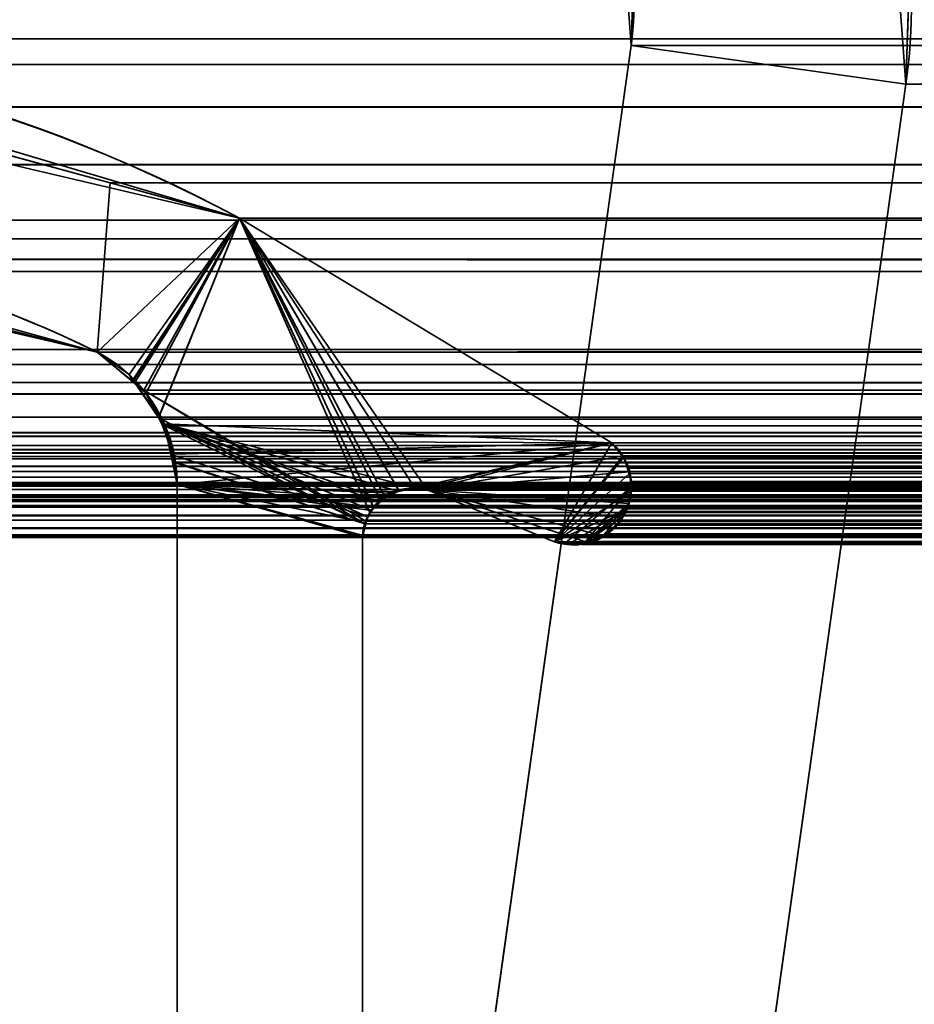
# Model space of a CAD drawing. Header units: millimetres. Extents: x -603 to 3703, y -121 to 193.
# Tile 368 of 656: x 1033.15 to 1037.99, y 9.02 to 14.34. Entities that reach past the tile are written whole.
import ezdxf

# ---------------------------------------------------------------- set-up
doc = ezdxf.new("R2010")
doc.units = ezdxf.units.MM
doc.layers.add('152', color=7, linetype='Continuous', true_color=0xffffff)

# ---------------------------------------------------------------- blocks, each defined once
blk = doc.blocks.new('UG_SURFACE_068')
at = {"layer": '152', "color": 7, "linetype": 'Continuous', "lineweight": 35}
for points in [[(1031.6603, 14.0597, -8.75), (1031.657, 13.8955, 2015.5931), (1034.337, 13.2666, 2012.913)], [(1034.337, 13.2666, 2012.913), (1034.337, 13.2666, -8.75), (1031.6603, 14.0597, -8.75)], [(1031.6603, 14.0597, -8.75), (1034.337, 13.2666, -8.75), (1033.5678, 12.5427, -8.75), (1032.0545, 12.9202, -8.75)], [(1032.0758, 12.9535, 2015.1744), (1033.5678, 12.5427, 2013.6821), (1034.337, 13.2666, 2012.913), (1031.657, 13.8955, 2015.5931)], [(1033.7393, 12.4215, -8.75), (1033.5678, 12.5427, -8.75), (1034.337, 13.2666, -8.75)], [(1034.337, 13.2666, 2012.913), (1033.5678, 12.5427, 2013.6821), (1033.7597, 12.3814, 2013.4904)], [(1033.7604, 12.3921, -8.75), (1033.7393, 12.4215, -8.75), (1034.337, 13.2666, -8.75)], [(1033.7597, 12.3814, 2013.4904), (1033.8309, 12.3216, 2013.4192), (1034.337, 13.2666, 2012.913)], [(1033.9023, 12.1942, -8.75), (1033.7604, 12.3921, -8.75), (1034.337, 13.2666, -8.75)], [(1034.337, 13.2666, 2012.913), (1033.8309, 12.3216, 2013.4192), (1033.8992, 12.1889, 2013.3507)], [(1033.8992, 12.1889, 2013.3507), (1033.9653, 12.0607, 2013.2847), (1036.35, 12.0514, 2010.9), (1034.337, 13.2666, 2012.913)], [(1034.337, 13.2666, -8.75), (1036.35, 12.0514, -8.75), (1033.9299, 12.1557, -8.75), (1033.9023, 12.1942, -8.75)], [(1034.337, 13.2666, 2012.913), (1036.35, 12.0514, 2010.9), (1036.35, 12.0514, -8.75), (1034.337, 13.2666, -8.75)], [(1033.5678, 12.5427, 2013.6821), (1032.0758, 12.9535, 2015.1744), (1032.0545, 12.9202, -8.75)], [(1032.0545, 12.9202, -8.75), (1033.5678, 12.5427, -8.75), (1033.5678, 12.5427, 2013.6821)], [(1033.5678, 12.5427, -8.75), (1033.7393, 12.4215, -8.75), (1033.7597, 12.3814, 2013.4904)], [(1033.7597, 12.3814, 2013.4904), (1033.5678, 12.5427, 2013.6821), (1033.5678, 12.5427, -8.75)], [(1033.7393, 12.4215, -8.75), (1033.7604, 12.3921, -8.75), (1033.7597, 12.3814, 2013.4904)], [(1033.8309, 12.3216, 2013.4192), (1033.7597, 12.3814, 2013.4904), (1033.7604, 12.3921, -8.75)], [(1033.7604, 12.3921, -8.75), (1033.9023, 12.1942, -8.75), (1033.8992, 12.1889, 2013.3507)], [(1033.8992, 12.1889, 2013.3507), (1033.8309, 12.3216, 2013.4192), (1033.7604, 12.3921, -8.75)], [(1033.9653, 12.0607, 2013.2847), (1033.8992, 12.1889, 2013.3507), (1033.9023, 12.1942, -8.75)], [(1033.9023, 12.1942, -8.75), (1033.9299, 12.1557, -8.75), (1033.9756, 11.9915, 2013.2744)], [(1033.9756, 11.9915, 2013.2744), (1033.9653, 12.0607, 2013.2847), (1033.9023, 12.1942, -8.75)], [(1033.9653, 11.9898, -8.75), (1033.9299, 12.1557, -8.75), (1035.0285, 11.6524, -8.75)], [(1033.9299, 12.1557, -8.75), (1035.0879, 11.7338, -8.75), (1035.0528, 11.6857, -8.75)], [(1033.9299, 12.1557, -8.75), (1035.1832, 11.7922, -8.75), (1035.1096, 11.7471, -8.75)], [(1033.9299, 12.1557, -8.75), (1035.2839, 11.8082, -8.75), (1035.1878, 11.793, -8.75)], [(1035.1096, 11.7471, -8.75), (1035.0879, 11.7338, -8.75), (1033.9299, 12.1557, -8.75)], [(1035.3179, 11.8051, -8.75), (1035.2839, 11.8082, -8.75), (1033.9299, 12.1557, -8.75), (1036.35, 12.0514, -8.75)], [(1035.1878, 11.793, -8.75), (1035.1832, 11.7922, -8.75), (1033.9299, 12.1557, -8.75)], [(1035.0528, 11.6857, -8.75), (1035.0285, 11.6524, -8.75), (1033.9299, 12.1557, -8.75)], [(1033.9299, 12.1557, -8.75), (1033.9653, 11.9898, -8.75), (1033.9756, 11.9915, 2013.2744)], [(1036.35, 12.0514, 2010.9), (1033.9653, 12.0607, 2013.2847), (1033.9756, 11.9915, 2013.2744)], [(1033.9756, 11.9915, 2013.2744), (1034, 11.8277, 2013.2501), (1036.35, 12.0514, 2010.9)], [(1035.1884, 11.7875, 2012.0616), (1035.2839, 11.8082, 2011.9662), (1036.35, 12.0514, 2010.9), (1034, 11.8277, 2013.2501)], [(1036.35, 12.0514, 2010.9), (1035.2839, 11.8082, 2011.9662), (1035.3179, 11.8051, 2011.9321)], [(1036.35, 12.0514, -8.75), (1035.3515, 11.798, -8.75), (1035.3179, 11.8051, -8.75)], [(1035.3179, 11.8051, 2011.9321), (1035.3515, 11.798, 2011.8985), (1036.35, 12.0514, 2010.9)], [(1035.3515, 11.798, -8.75), (1036.35, 12.0514, -8.75), (1036.4059, 11.9797, -8.75)], [(1036.4075, 11.9798, 2010.8426), (1036.35, 12.0514, 2010.9), (1035.3515, 11.798, 2011.8985)], [(1036.35, 12.0514, -8.75), (1036.35, 12.0514, 2010.9), (1036.4075, 11.9798, 2010.8426)], [(1036.4075, 11.9798, 2010.8426), (1036.4059, 11.9797, -8.75), (1036.35, 12.0514, -8.75)], [(1034, 11.8277, 2013.2501), (1033.9756, 11.9915, 2013.2744), (1033.9653, 11.9898, -8.75)], [(1035.0285, 11.6524, -8.75), (1035.0208, 11.6205, -8.75), (1034, 11.8277, -8.75), (1033.9653, 11.9898, -8.75)], [(1033.9653, 11.9898, -8.75), (1034, 11.8277, -8.75), (1034, 11.8277, 2013.2501)], [(1036.4438, 11.8957, 2010.8061), (1036.4174, 11.9675, 2010.8325), (1036.4075, 11.9798, 2010.8426), (1035.3515, 11.798, 2011.8985)], [(1036.4059, 11.9797, -8.75), (1036.4217, 11.9593, -8.75), (1036.4392, 11.8953, -8.75), (1035.3515, 11.798, -8.75)], [(1036.4059, 11.9797, -8.75), (1036.4075, 11.9798, 2010.8426), (1036.4174, 11.9675, 2010.8325)], [(1036.4174, 11.9675, 2010.8325), (1036.4217, 11.9593, -8.75), (1036.4059, 11.9797, -8.75)], [(1036.4174, 11.9675, 2010.8325), (1036.4392, 11.8953, -8.75), (1036.4217, 11.9593, -8.75)], [(1036.4174, 11.9675, 2010.8325), (1036.4438, 11.8957, 2010.8061), (1036.4392, 11.8953, -8.75)], [(1035.3515, 11.798, 2011.8985), (1036.454, 11.81, 2010.7961), (1036.4498, 11.8796, 2010.8001), (1036.4438, 11.8957, 2010.8061)], [(1035.3515, 11.798, -8.75), (1036.4392, 11.8953, -8.75), (1036.4556, 11.835, -8.75), (1036.4528, 11.8107, -8.75)], [(1036.4556, 11.835, -8.75), (1036.4392, 11.8953, -8.75), (1036.4438, 11.8957, 2010.8061)], [(1036.4556, 11.835, -8.75), (1036.4438, 11.8957, 2010.8061), (1036.4498, 11.8796, 2010.8001)], [(1036.4498, 11.8796, 2010.8001), (1036.4528, 11.8107, -8.75), (1036.4556, 11.835, -8.75)], [(1036.4498, 11.8796, 2010.8001), (1036.454, 11.81, 2010.7961), (1036.4528, 11.8107, -8.75)], [(1034, 5.7035, -8.75), (1034, 11.8277, -8.75), (1035.0021, 11.5427, -8.75), (1035.0021, 7.7467, -8.75)], [(1035.0208, 11.6205, -8.75), (1035.0021, 11.5427, -8.75), (1034, 11.8277, -8.75)], [(1034, 11.8277, 2013.2501), (1035.0021, 11.5427, 2012.2478), (1035.0161, 11.6216, 2012.234)], [(1035.0021, 7.7467, 2012.2478), (1035.0021, 11.5427, 2012.2478), (1034, 11.8277, 2013.2501), (1034, 5.7035, 2013.2501)], [(1035.0161, 11.6216, 2012.234), (1035.0162, 11.6222, 2012.2337), (1034, 11.8277, 2013.2501)], [(1034, 11.8277, 2013.2501), (1035.1547, 11.7801, 2012.0952), (1035.1884, 11.7875, 2012.0616)], [(1034, 11.8277, 2013.2501), (1035.0614, 11.705, 2012.1887), (1035.1101, 11.7442, 2012.1398)], [(1035.1101, 11.7442, 2012.1398), (1035.1547, 11.7801, 2012.0952), (1034, 11.8277, 2013.2501)], [(1034, 11.8277, 2013.2501), (1035.0162, 11.6222, 2012.2337), (1035.0511, 11.6862, 2012.1989)], [(1035.0511, 11.6862, 2012.1989), (1035.0614, 11.705, 2012.1887), (1034, 11.8277, 2013.2501)], [(1034, 11.8277, -8.75), (1034, 5.7035, -8.75), (1034, 5.7035, 2013.2501), (1034, 11.8277, 2013.2501)], [(1035.1096, 11.7471, -8.75), (1035.1832, 11.7922, -8.75), (1035.1884, 11.7875, 2012.0616)], [(1035.1884, 11.7875, 2012.0616), (1035.1547, 11.7801, 2012.0952), (1035.1096, 11.7471, -8.75)], [(1035.1547, 11.7801, 2012.0952), (1035.1101, 11.7442, 2012.1398), (1035.1096, 11.7471, -8.75)], [(1035.1832, 11.7922, -8.75), (1035.1878, 11.793, -8.75), (1035.1884, 11.7875, 2012.0616)], [(1035.1878, 11.793, -8.75), (1035.2839, 11.8082, -8.75), (1035.2839, 11.8082, 2011.9662)], [(1035.2839, 11.8082, 2011.9662), (1035.1884, 11.7875, 2012.0616), (1035.1878, 11.793, -8.75)], [(1035.2839, 11.8082, -8.75), (1035.3179, 11.8051, -8.75), (1035.3515, 11.798, 2011.8985)], [(1035.3515, 11.798, 2011.8985), (1035.3179, 11.8051, 2011.9321), (1035.2839, 11.8082, -8.75)], [(1035.3179, 11.8051, 2011.9321), (1035.2839, 11.8082, 2011.9662), (1035.2839, 11.8082, -8.75)], [(1035.3179, 11.8051, -8.75), (1035.3515, 11.798, -8.75), (1035.3515, 11.798, 2011.8985)], [(1036.0974, 11.5103, -8.75), (1036.0399, 11.5173, -8.75), (1035.3515, 11.798, -8.75), (1036.4528, 11.8107, -8.75)], [(1035.3515, 11.798, 2011.8985), (1036.44, 11.724, 2010.8101), (1036.4553, 11.7899, 2010.7949), (1036.454, 11.81, 2010.7961)], [(1036.0399, 11.5173, 2011.21), (1035.3515, 11.798, 2011.8985), (1035.3515, 11.798, -8.75), (1036.0399, 11.5173, -8.75)], [(1036.202, 11.5184, 2011.0481), (1035.3515, 11.798, 2011.8985), (1036.0399, 11.5173, 2011.21), (1036.0966, 11.5037, 2011.1535)], [(1036.202, 11.5184, 2011.0481), (1036.2704, 11.528, 2010.9797), (1036.2986, 11.5489, 2010.9513), (1035.3515, 11.798, 2011.8985)], [(1036.2986, 11.5489, 2010.9513), (1036.3773, 11.6068, 2010.8726), (1036.4008, 11.6452, 2010.8492), (1035.3515, 11.798, 2011.8985)], [(1036.4008, 11.6452, 2010.8492), (1036.4344, 11.7002, 2010.8156), (1036.44, 11.724, 2010.8101), (1035.3515, 11.798, 2011.8985)], [(1036.2012, 11.5113, -8.75), (1036.1689, 11.5016, -8.75), (1036.0974, 11.5103, -8.75), (1036.4528, 11.8107, -8.75)], [(1036.2012, 11.5113, -8.75), (1036.4528, 11.8107, -8.75), (1036.4419, 11.723, -8.75)], [(1036.4553, 11.7899, 2010.7949), (1036.44, 11.724, 2010.8101), (1036.4419, 11.723, -8.75)], [(1036.4553, 11.7899, 2010.7949), (1036.4419, 11.723, -8.75), (1036.4528, 11.8107, -8.75)], [(1036.4528, 11.8107, -8.75), (1036.454, 11.81, 2010.7961), (1036.4553, 11.7899, 2010.7949)], [(1035.0528, 11.6857, -8.75), (1035.0879, 11.7338, -8.75), (1035.1101, 11.7442, 2012.1398)], [(1035.1101, 11.7442, 2012.1398), (1035.0614, 11.705, 2012.1887), (1035.0528, 11.6857, -8.75)], [(1035.0879, 11.7338, -8.75), (1035.1096, 11.7471, -8.75), (1035.1101, 11.7442, 2012.1398)], [(1036.4419, 11.723, -8.75), (1036.4417, 11.7207, -8.75), (1036.3985, 11.6444, -8.75), (1036.2012, 11.5113, -8.75)], [(1036.3985, 11.6444, -8.75), (1036.4417, 11.7207, -8.75), (1036.44, 11.724, 2010.8101)], [(1036.44, 11.724, 2010.8101), (1036.4344, 11.7002, 2010.8156), (1036.3985, 11.6444, -8.75)], [(1036.4417, 11.7207, -8.75), (1036.4419, 11.723, -8.75), (1036.44, 11.724, 2010.8101)], [(1035.0511, 11.6862, 2012.1989), (1035.0162, 11.6222, 2012.2337), (1035.0285, 11.6524, -8.75)], [(1035.0285, 11.6524, -8.75), (1035.0528, 11.6857, -8.75), (1035.0511, 11.6862, 2012.1989)], [(1035.0614, 11.705, 2012.1887), (1035.0511, 11.6862, 2012.1989), (1035.0528, 11.6857, -8.75)], [(1036.4344, 11.7002, 2010.8156), (1036.4008, 11.6452, 2010.8492), (1036.3985, 11.6444, -8.75)], [(1035.0021, 11.5427, -8.75), (1035.0208, 11.6205, -8.75), (1035.0161, 11.6216, 2012.234)], [(1035.0161, 11.6216, 2012.234), (1035.0021, 11.5427, 2012.2478), (1035.0021, 11.5427, -8.75)], [(1035.0162, 11.6222, 2012.2337), (1035.0161, 11.6216, 2012.234), (1035.0208, 11.6205, -8.75)], [(1035.0208, 11.6205, -8.75), (1035.0285, 11.6524, -8.75), (1035.0162, 11.6222, 2012.2337)], [(1036.2012, 11.5113, -8.75), (1036.3985, 11.6444, -8.75), (1036.3773, 11.6068, -8.75), (1036.2996, 11.5449, -8.75)], [(1036.3773, 11.6068, 2010.8726), (1036.2986, 11.5489, 2010.9513), (1036.2996, 11.5449, -8.75)], [(1036.2996, 11.5449, -8.75), (1036.3773, 11.6068, -8.75), (1036.3773, 11.6068, 2010.8726)], [(1036.3773, 11.6068, -8.75), (1036.3985, 11.6444, -8.75), (1036.4008, 11.6452, 2010.8492)], [(1036.4008, 11.6452, 2010.8492), (1036.3773, 11.6068, 2010.8726), (1036.3773, 11.6068, -8.75)], [(1035.0021, 11.5427, 2012.2478), (1035.0021, 7.7467, 2012.2478), (1035.0021, 7.7467, -8.75), (1035.0021, 11.5427, -8.75)], [(1036.0399, 11.5173, -8.75), (1036.0974, 11.5103, -8.75), (1036.0966, 11.5037, 2011.1535)], [(1036.0966, 11.5037, 2011.1535), (1036.0399, 11.5173, 2011.21), (1036.0399, 11.5173, -8.75)], [(1036.0966, 11.5037, 2011.1535), (1036.0969, 11.5036, 2011.153), (1036.202, 11.5184, 2011.0481)], [(1036.0969, 11.5036, 2011.153), (1036.0966, 11.5037, 2011.1535), (1036.0974, 11.5103, -8.75)], [(1036.202, 11.5184, 2011.0481), (1036.0969, 11.5036, 2011.153), (1036.0974, 11.5103, -8.75)], [(1036.0974, 11.5103, -8.75), (1036.1689, 11.5016, -8.75), (1036.202, 11.5184, 2011.0481)], [(1036.1689, 11.5016, -8.75), (1036.2012, 11.5113, -8.75), (1036.202, 11.5184, 2011.0481)], [(1036.2012, 11.5113, -8.75), (1036.2915, 11.5385, -8.75), (1036.2986, 11.5489, 2010.9513)], [(1036.2986, 11.5489, 2010.9513), (1036.2704, 11.528, 2010.9797), (1036.2012, 11.5113, -8.75)], [(1036.2996, 11.5449, -8.75), (1036.2915, 11.5385, -8.75), (1036.2012, 11.5113, -8.75)], [(1036.2704, 11.528, 2010.9797), (1036.202, 11.5184, 2011.0481), (1036.2012, 11.5113, -8.75)], [(1036.2915, 11.5385, -8.75), (1036.2996, 11.5449, -8.75), (1036.2986, 11.5489, 2010.9513)]]:
    blk.add_3dface(points, dxfattribs=at)
blk = doc.blocks.new('UG_SURFACE_069')
at = {"layer": '152', "color": 7, "linetype": 'Continuous', "lineweight": 35}
for points in [[(1028.805, 13.867, 2018.445), (1971.195, 13.867, 2018.445), (1969.2187, 14.2362, 2016.4688)], [(1030.7813, 14.2362, 2016.4688), (1028.805, 13.867, 2018.445), (1969.2187, 14.2362, 2016.4688)], [(1969.2187, 14.2362, 2016.4688), (1968.7123, 14.0981, 2015.9624), (1031.2877, 14.0981, 2015.9624), (1030.7813, 14.2362, 2016.4688)], [(1031.2877, 14.0981, 2015.9624), (1033.6369, 13.4575, 2013.613), (1033.5678, 12.5427, 2013.6821), (1031.6956, 12.978, 2015.5544)], [(1031.2877, 14.0981, 2015.9624), (1968.7123, 14.0981, 2015.9624), (1966.3631, 13.4575, 2013.613), (1033.6369, 13.4575, 2013.613)], [(1972.85, 13.5578, 2020.1001), (1971.195, 13.867, 2018.445), (1028.805, 13.867, 2018.445), (1027.15, 13.5578, 2020.1001)], [(1027.15, 13.5578, 2020.1001), (1026.348, 13.1555, 2020.9019), (1973.652, 13.1555, 2020.9019)], [(1027.15, 13.5578, 2020.1001), (1973.652, 13.1555, 2020.9019), (1972.85, 13.5578, 2020.1001)], [(1033.7692, 12.3774, 2013.4807), (1033.5678, 12.5427, 2013.6821), (1033.6369, 13.4575, 2013.613), (1034.337, 13.2666, 2012.913)], [(1033.6369, 13.4575, 2013.613), (1966.3631, 13.4575, 2013.613), (1965.663, 13.2666, 2012.913), (1034.337, 13.2666, 2012.913)], [(1970.4359, 13.048, 2017.6859), (1029.5644, 13.0447, 2017.6857), (1030.4995, 13.2561, 2016.7506)], [(1030.4995, 13.2561, 2016.7506), (1031.6956, 12.978, 2015.5544), (1968.2879, 13.1186, 2015.538)], [(1968.2879, 13.1186, 2015.538), (1969.5216, 13.2561, 2016.7716), (1030.4995, 13.2561, 2016.7506)], [(1969.5216, 13.2561, 2016.7716), (1970.4359, 13.048, 2017.6859), (1030.4995, 13.2561, 2016.7506)], [(1034.337, 13.2666, 2012.913), (1033.8188, 12.3367, 2013.4311), (1033.7692, 12.3774, 2013.4807)], [(1033.8188, 12.3367, 2013.4311), (1034.337, 13.2666, 2012.913), (1035.0415, 11.6764, 2012.2087), (1035.0202, 11.6289, 2012.2297)], [(1036.0399, 11.5173, 2011.21), (1035.3515, 11.798, 2011.8985), (1034.337, 13.2666, 2012.913), (1036.35, 12.0514, 2010.9)], [(1034.337, 13.2666, 2012.913), (1035.2839, 11.8082, 2011.9662), (1035.1974, 11.7967, 2012.0528)], [(1034.337, 13.2666, 2012.913), (1035.0993, 11.7439, 2012.1508), (1035.0629, 11.7014, 2012.187)], [(1034.337, 13.2666, 2012.913), (1035.1965, 11.7966, 2012.0535), (1035.1241, 11.7573, 2012.126)], [(1035.3515, 11.798, 2011.8985), (1035.2839, 11.8082, 2011.9662), (1034.337, 13.2666, 2012.913)], [(1035.0629, 11.7014, 2012.187), (1035.0415, 11.6764, 2012.2087), (1034.337, 13.2666, 2012.913)], [(1035.1974, 11.7967, 2012.0528), (1035.1965, 11.7966, 2012.0535), (1034.337, 13.2666, 2012.913)], [(1035.1241, 11.7573, 2012.126), (1035.0993, 11.7439, 2012.1508), (1034.337, 13.2666, 2012.913)], [(1965.663, 13.2666, 2012.913), (1963.65, 12.0514, 2010.9), (1036.35, 12.0514, 2010.9), (1034.337, 13.2666, 2012.913)], [(1975.4446, 12.0875, 2022.6946), (1973.652, 13.1555, 2020.9019), (1026.348, 13.1555, 2020.9019), (1024.5554, 12.0875, 2022.6946)], [(1967.9768, 13.084, 2015.2268), (1968.2879, 13.1186, 2015.538), (1031.6956, 12.978, 2015.5544)], [(1972.595, 12.5565, 2019.845), (1027.405, 12.5565, 2019.845), (1029.5644, 13.0447, 2017.6857)], [(1029.5644, 13.0447, 2017.6857), (1970.4359, 13.048, 2017.6859), (1972.595, 12.5565, 2019.845)], [(1967.9768, 13.084, 2015.2268), (1031.6956, 12.978, 2015.5544), (1033.5678, 12.5427, 2013.6821)], [(1033.5678, 12.5427, 2013.6821), (1966.4322, 12.5427, 2013.6821), (1967.9768, 13.084, 2015.2268)], [(1027.2902, 12.4749, 2019.9597), (1027.405, 12.5565, 2019.845), (1972.595, 12.5565, 2019.845)], [(1972.595, 12.5565, 2019.845), (1972.7128, 12.484, 2019.9628), (1027.2902, 12.4749, 2019.9597)], [(1033.7692, 12.3774, 2013.4807), (1966.2308, 12.3774, 2013.4807), (1966.4322, 12.5427, 2013.6821), (1033.5678, 12.5427, 2013.6821)], [(1027.1529, 12.3772, 2020.097), (1027.2902, 12.4749, 2019.9597), (1972.7128, 12.484, 2019.9628)], [(1972.7128, 12.484, 2019.9628), (1972.7702, 12.4486, 2020.0202), (1027.1529, 12.3772, 2020.097)], [(1972.7702, 12.4486, 2020.0202), (1027.1101, 12.316, 2020.1399), (1027.1529, 12.3772, 2020.097)], [(1972.7702, 12.4486, 2020.0202), (1972.8895, 12.3135, 2020.1395), (1027.1101, 12.316, 2020.1399)], [(1966.1812, 12.3367, 2013.4311), (1033.7692, 12.3774, 2013.4807), (1033.8188, 12.3367, 2013.4311)], [(1966.1812, 12.3367, 2013.4311), (1966.2308, 12.3774, 2013.4807), (1033.7692, 12.3774, 2013.4807)], [(1027.022, 12.19, 2020.2281), (1027.1101, 12.316, 2020.1399), (1972.8895, 12.3135, 2020.1395)], [(1972.8895, 12.3135, 2020.1395), (1972.942, 12.2541, 2020.1919), (1027.022, 12.19, 2020.2281)], [(1033.8188, 12.3367, 2013.4311), (1966.0872, 12.1809, 2013.3371), (1966.1812, 12.3367, 2013.4311)], [(1033.8188, 12.3367, 2013.4311), (1033.9128, 12.1809, 2013.3371), (1966.0872, 12.1809, 2013.3371)], [(1035.0202, 11.6289, 2012.2297), (1035.0138, 11.6145, 2012.2364), (1033.8188, 12.3367, 2013.4311)], [(1033.9128, 12.1809, 2013.3371), (1033.8188, 12.3367, 2013.4311), (1035.0138, 11.6145, 2012.2364)], [(1972.942, 12.2541, 2020.1919), (1026.9928, 12.1065, 2020.2572), (1027.022, 12.19, 2020.2281)], [(1972.942, 12.2541, 2020.1919), (1973.0098, 12.1077, 2020.2599), (1026.9928, 12.1065, 2020.2572)], [(1966.0091, 11.9475, 2013.2592), (1033.9128, 12.1809, 2013.3371), (1033.935, 12.1441, 2013.315)], [(1966.0091, 11.9475, 2013.2592), (1966.065, 12.1441, 2013.315), (1033.9128, 12.1809, 2013.3371)], [(1966.065, 12.1441, 2013.315), (1966.0872, 12.1809, 2013.3371), (1033.9128, 12.1809, 2013.3371)], [(1035.0138, 11.6145, 2012.2364), (1033.935, 12.1441, 2013.315), (1033.9128, 12.1809, 2013.3371)], [(1966.0089, 11.9448, 2013.2589), (1033.935, 12.1441, 2013.315), (1033.9909, 11.9475, 2013.2592)], [(1033.935, 12.1441, 2013.315), (1966.0089, 11.9448, 2013.2589), (1966.0091, 11.9475, 2013.2592)], [(1033.9909, 11.9475, 2013.2592), (1033.935, 12.1441, 2013.315), (1035.0138, 11.6145, 2012.2364)], [(1024.5554, 12.0875, 2022.6946), (1024.5012, 12.0383, 2022.7487), (1975.498, 12.0365, 2022.748)], [(1975.498, 12.0365, 2022.748), (1975.4446, 12.0875, 2022.6946), (1024.5554, 12.0875, 2022.6946)], [(1026.9547, 11.9977, 2020.2954), (1026.9928, 12.1065, 2020.2572), (1973.0098, 12.1077, 2020.2599)], [(1973.0098, 12.1077, 2020.2599), (1973.025, 12.0751, 2020.2749), (1026.9547, 11.9977, 2020.2954)], [(1024.5012, 12.0383, 2022.7487), (1024.4761, 12.0155, 2022.774), (1975.5329, 12.0032, 2022.7828)], [(1975.5329, 12.0032, 2022.7828), (1975.498, 12.0365, 2022.748), (1024.5012, 12.0383, 2022.7487)], [(1973.025, 12.0751, 2020.2749), (1973.0616, 11.8663, 2020.3116), (1026.9547, 11.9977, 2020.2954)], [(1036.35, 12.0514, 2010.9), (1036.4089, 11.9819, 2010.8411), (1036.0399, 11.5173, 2011.21)], [(1036.4089, 11.9819, 2010.8411), (1036.35, 12.0514, 2010.9), (1963.65, 12.0514, 2010.9)], [(1036.4089, 11.9819, 2010.8411), (1963.65, 12.0514, 2010.9), (1963.5876, 11.9763, 2010.8376)], [(1975.5521, 11.9652, 2022.8021), (1024.4761, 12.0155, 2022.774), (1024.4516, 11.9779, 2022.7985)], [(1024.4761, 12.0155, 2022.774), (1975.5521, 11.9652, 2022.8021), (1975.5329, 12.0032, 2022.7828)], [(1973.0616, 11.8663, 2020.3116), (1026.9384, 11.8663, 2020.3116), (1026.9547, 11.9977, 2020.2954)], [(1036.4089, 11.9819, 2010.8411), (1036.4127, 11.9737, 2010.8373), (1036.0399, 11.5173, 2011.21)], [(1963.5876, 11.9763, 2010.8376), (1036.4127, 11.9737, 2010.8373), (1036.4089, 11.9819, 2010.8411)], [(1024.4319, 11.9258, 2022.8181), (1024.4216, 11.8984, 2022.8283), (1975.5852, 11.846, 2022.8353)], [(1975.5521, 11.9652, 2022.8021), (1024.4472, 11.9664, 2022.8028), (1024.4319, 11.9258, 2022.8181)], [(1024.4319, 11.9258, 2022.8181), (1975.569, 11.9316, 2022.819), (1975.5521, 11.9652, 2022.8021)], [(1024.4319, 11.9258, 2022.8181), (1975.5698, 11.9274, 2022.8198), (1975.569, 11.9316, 2022.819)], [(1975.5852, 11.846, 2022.8353), (1975.5698, 11.9274, 2022.8198), (1024.4319, 11.9258, 2022.8181)], [(1024.4516, 11.9779, 2022.7985), (1024.4472, 11.9664, 2022.8028), (1975.5521, 11.9652, 2022.8021)], [(1033.9909, 11.9475, 2013.2592), (1033.9911, 11.9448, 2013.2589), (1966.0089, 11.9448, 2013.2589)], [(1033.9911, 11.9448, 2013.2589), (1033.9909, 11.9475, 2013.2592), (1035.0138, 11.6145, 2012.2364)], [(1034, 11.8277, 2013.2501), (1966, 11.8277, 2013.2501), (1966.0089, 11.9448, 2013.2589), (1033.9911, 11.9448, 2013.2589)], [(1035.0138, 11.6145, 2012.2364), (1035.0035, 11.5516, 2012.2464), (1034, 11.8277, 2013.2501), (1033.9911, 11.9448, 2013.2589)], [(1036.0399, 11.5173, 2011.21), (1036.4127, 11.9737, 2010.8373), (1036.4401, 11.9155, 2010.8099), (1036.4461, 11.8863, 2010.8039)], [(1963.5876, 11.9763, 2010.8376), (1963.5868, 11.9742, 2010.8368), (1036.4127, 11.9737, 2010.8373)], [(1036.4401, 11.9155, 2010.8099), (1036.4127, 11.9737, 2010.8373), (1963.5868, 11.9742, 2010.8368)], [(1036.4401, 11.9155, 2010.8099), (1963.5868, 11.9742, 2010.8368), (1963.5551, 11.8998, 2010.8051)], [(1024.4216, 11.8984, 2022.8283), (1024.4156, 11.8382, 2022.8345), (1975.5852, 11.846, 2022.8353)], [(1036.4461, 11.8863, 2010.8039), (1036.4552, 11.8424, 2010.7949), (1036.4527, 11.791, 2010.7975), (1036.0399, 11.5173, 2011.21)], [(1963.5551, 11.8998, 2010.8051), (1036.4461, 11.8863, 2010.8039), (1036.4401, 11.9155, 2010.8099)], [(1963.5551, 11.8998, 2010.8051), (1963.5534, 11.8868, 2010.8035), (1036.4461, 11.8863, 2010.8039)], [(1036.4552, 11.8424, 2010.7949), (1036.4461, 11.8863, 2010.8039), (1963.5534, 11.8868, 2010.8035)], [(1036.4552, 11.8424, 2010.7949), (1963.5534, 11.8868, 2010.8035), (1963.5438, 11.8115, 2010.7937)], [(1975.5851, 11.8384, 2022.835), (1024.4156, 11.8382, 2022.8345), (1024.4145, 11.8282, 2022.8355)], [(1024.4145, 11.8282, 2022.8355), (1024.4242, 11.7582, 2022.826), (1975.5851, 11.8384, 2022.835)], [(1024.4156, 11.8382, 2022.8345), (1975.5851, 11.8384, 2022.835), (1975.5852, 11.846, 2022.8353)], [(1975.5844, 11.8085, 2022.8345), (1975.5851, 11.8384, 2022.835), (1024.4242, 11.7582, 2022.826)], [(1974.3232, 11.8261, 2021.5731), (1025.6144, 11.8176, 2021.6355), (1025.6871, 11.8201, 2021.5631)], [(1974.3232, 11.8261, 2021.5731), (1974.3855, 11.8187, 2021.6355), (1025.6144, 11.8176, 2021.6355)], [(1025.6144, 11.8176, 2021.6355), (1974.3855, 11.8187, 2021.6355), (1974.3996, 11.8171, 2021.6496)], [(1025.6871, 11.8201, 2021.5631), (1974.3134, 11.823, 2021.5635), (1974.3232, 11.8261, 2021.5731)], [(1974.3134, 11.823, 2021.5635), (1025.6871, 11.8201, 2021.5631), (1025.7167, 11.8212, 2021.5333)], [(1025.7167, 11.8212, 2021.5333), (1974.2395, 11.7993, 2021.4894), (1974.3134, 11.823, 2021.5635)], [(1025.7167, 11.8212, 2021.5333), (1025.7601, 11.8001, 2021.4899), (1974.2395, 11.7993, 2021.4894)], [(1026.9384, 6.7187, 2020.3116), (1026.9384, 11.8663, 2020.3116), (1973.0616, 11.8663, 2020.3116), (1973.0616, 6.7187, 2020.3116)], [(1034, 11.8277, 2013.2501), (1034, 5.7035, 2013.2501), (1966, 5.7035, 2013.2501), (1966, 11.8277, 2013.2501)], [(1035.0035, 11.5516, 2012.2464), (1035.0021, 11.5427, 2012.2478), (1034, 11.8277, 2013.2501)], [(1035.0021, 11.5427, 2012.2478), (1035.0021, 7.7467, 2012.2478), (1034, 5.7035, 2013.2501), (1034, 11.8277, 2013.2501)], [(1963.5438, 11.8115, 2010.7937), (1036.4527, 11.791, 2010.7975), (1036.4552, 11.8424, 2010.7949)], [(1975.5844, 11.8085, 2022.8345), (1024.4242, 11.7582, 2022.826), (1024.428, 11.7445, 2022.8219)], [(1024.428, 11.7445, 2022.8219), (1975.572, 11.7445, 2022.8219), (1975.5844, 11.8085, 2022.8345)], [(1974.3996, 11.8171, 2021.6496), (1975.1971, 11.5484, 2022.4471), (1024.8029, 11.5484, 2022.4471), (1025.6004, 11.8171, 2021.6496)], [(1974.3996, 11.8171, 2021.6496), (1025.6004, 11.8171, 2021.6496), (1025.6144, 11.8176, 2021.6355)], [(1974.1986, 11.7862, 2021.4486), (1025.7601, 11.8001, 2021.4899), (1025.8185, 11.7716, 2021.4317)], [(1974.1986, 11.7862, 2021.4486), (1974.2395, 11.7993, 2021.4894), (1025.7601, 11.8001, 2021.4899)], [(1025.8185, 11.7716, 2021.4317), (1974.1828, 11.7701, 2021.4329), (1974.1986, 11.7862, 2021.4486)], [(1974.1828, 11.7701, 2021.4329), (1025.8185, 11.7716, 2021.4317), (1025.8265, 11.7677, 2021.4236)], [(1025.8265, 11.7677, 2021.4236), (1974.1271, 11.7128, 2021.3771), (1974.1828, 11.7701, 2021.4329)], [(1025.8265, 11.7677, 2021.4236), (1025.8732, 11.7134, 2021.3768), (1974.1271, 11.7128, 2021.3771)], [(1964.8759, 11.7573, 2012.126), (1035.1241, 11.7573, 2012.126), (1035.1965, 11.7966, 2012.0535)], [(1035.1965, 11.7966, 2012.0535), (1035.1974, 11.7967, 2012.0528), (1964.8026, 11.7962, 2012.0525), (1964.8067, 11.7956, 2012.0566)], [(1964.8067, 11.7956, 2012.0566), (1964.8759, 11.7573, 2012.126), (1035.1965, 11.7966, 2012.0535)], [(1964.8026, 11.7962, 2012.0525), (1035.1974, 11.7967, 2012.0528), (1035.2839, 11.8082, 2011.9662)], [(1035.2839, 11.8082, 2011.9662), (1964.7161, 11.8082, 2011.9662), (1964.8026, 11.7962, 2012.0525)], [(1964.6646, 11.8019, 2011.9145), (1035.2839, 11.8082, 2011.9662), (1035.3515, 11.798, 2011.8985)], [(1964.6646, 11.8019, 2011.9145), (1964.7161, 11.8082, 2011.9662), (1035.2839, 11.8082, 2011.9662)], [(1035.3515, 11.798, 2011.8985), (1964.6485, 11.798, 2011.8985), (1964.6646, 11.8019, 2011.9145)], [(1963.9601, 11.5173, 2011.21), (1964.6485, 11.798, 2011.8985), (1035.3515, 11.798, 2011.8985), (1036.0399, 11.5173, 2011.21)], [(1036.0399, 11.5173, 2011.21), (1036.4527, 11.791, 2010.7975), (1036.451, 11.758, 2010.7989), (1036.431, 11.6956, 2010.8192)], [(1036.451, 11.758, 2010.7989), (1963.5465, 11.7913, 2010.7965), (1963.5541, 11.7351, 2010.8042)], [(1036.451, 11.758, 2010.7989), (1036.4527, 11.791, 2010.7975), (1963.5465, 11.7913, 2010.7965)], [(1963.5438, 11.8115, 2010.7937), (1963.5465, 11.7913, 2010.7965), (1036.4527, 11.791, 2010.7975)], [(1024.4323, 11.736, 2022.8179), (1975.5677, 11.736, 2022.8179), (1975.572, 11.7445, 2022.8219), (1024.428, 11.7445, 2022.8219)], [(1975.5313, 11.662, 2022.7814), (1024.4323, 11.736, 2022.8179), (1024.4687, 11.662, 2022.7814)], [(1975.5313, 11.662, 2022.7814), (1975.5677, 11.736, 2022.8179), (1024.4323, 11.736, 2022.8179)], [(1974.1204, 11.7061, 2021.3704), (1025.8732, 11.7134, 2021.3768), (1025.88, 11.7055, 2021.3699)], [(1974.1204, 11.7061, 2021.3704), (1974.1271, 11.7128, 2021.3771), (1025.8732, 11.7134, 2021.3768)], [(1964.9017, 11.7431, 2012.1517), (1035.0629, 11.7014, 2012.187), (1035.0993, 11.7439, 2012.1508)], [(1964.9017, 11.7431, 2012.1517), (1964.9371, 11.7015, 2012.1872), (1035.0629, 11.7014, 2012.187)], [(1964.9017, 11.7431, 2012.1517), (1035.0993, 11.7439, 2012.1508), (1035.1241, 11.7573, 2012.126)], [(1035.1241, 11.7573, 2012.126), (1964.8759, 11.7573, 2012.126), (1964.9017, 11.7431, 2012.1517)], [(1963.5541, 11.7351, 2010.8042), (1036.431, 11.6956, 2010.8192), (1036.451, 11.758, 2010.7989)], [(1963.5541, 11.7351, 2010.8042), (1963.5694, 11.6961, 2010.8194), (1036.431, 11.6956, 2010.8192)], [(1024.4687, 11.662, 2022.7814), (1024.4725, 11.6582, 2022.7776), (1975.5275, 11.6582, 2022.7776), (1975.5313, 11.662, 2022.7814)], [(1025.88, 11.7055, 2021.3699), (1974.0888, 11.6334, 2021.3387), (1974.1204, 11.7061, 2021.3704)], [(1025.88, 11.7055, 2021.3699), (1025.9112, 11.6334, 2021.3387), (1974.0888, 11.6334, 2021.3387)], [(1964.9585, 11.6764, 2012.2087), (1035.0202, 11.6289, 2012.2297), (1035.0415, 11.6764, 2012.2087)], [(1964.9585, 11.6764, 2012.2087), (1964.9798, 11.6289, 2012.2297), (1035.0202, 11.6289, 2012.2297)], [(1964.9585, 11.6764, 2012.2087), (1035.0415, 11.6764, 2012.2087), (1035.0629, 11.7014, 2012.187)], [(1035.0629, 11.7014, 2012.187), (1964.9371, 11.7015, 2012.1872), (1964.9585, 11.6764, 2012.2087)], [(1036.1261, 11.5091, 2011.1239), (1036.0399, 11.5173, 2011.21), (1036.431, 11.6956, 2010.8192)], [(1036.2209, 11.5179, 2011.029), (1036.1853, 11.5034, 2011.0648), (1036.1261, 11.5091, 2011.1239), (1036.431, 11.6956, 2010.8192)], [(1036.299, 11.5493, 2010.951), (1036.2209, 11.5179, 2011.029), (1036.431, 11.6956, 2010.8192)], [(1036.299, 11.5493, 2010.951), (1036.431, 11.6956, 2010.8192), (1036.4263, 11.6814, 2010.8237), (1036.3837, 11.6165, 2010.8664)], [(1963.5806, 11.6675, 2010.8306), (1036.3837, 11.6165, 2010.8664), (1036.4263, 11.6814, 2010.8237)], [(1963.5806, 11.6675, 2010.8306), (1963.6161, 11.6163, 2010.8662), (1036.3837, 11.6165, 2010.8664)], [(1036.4263, 11.6814, 2010.8237), (1963.5694, 11.6961, 2010.8194), (1963.5806, 11.6675, 2010.8306)], [(1036.4263, 11.6814, 2010.8237), (1036.431, 11.6956, 2010.8192), (1963.5694, 11.6961, 2010.8194)], [(1975.5275, 11.6582, 2022.7776), (1024.4725, 11.6582, 2022.7776), (1024.539, 11.5917, 2022.711)], [(1024.539, 11.5917, 2022.711), (1975.461, 11.5914, 2022.711), (1975.5275, 11.6582, 2022.7776)], [(1974.0888, 7.3541, 2021.3387), (1974.0888, 11.6334, 2021.3387), (1025.9112, 11.6334, 2021.3387), (1025.9112, 7.3541, 2021.3387)], [(1964.9862, 11.6145, 2012.2364), (1035.0035, 11.5516, 2012.2464), (1035.0138, 11.6145, 2012.2364)], [(1964.9862, 11.6145, 2012.2364), (1964.9965, 11.5516, 2012.2464), (1035.0035, 11.5516, 2012.2464)], [(1035.0138, 11.6145, 2012.2364), (1035.0202, 11.6289, 2012.2297), (1964.9798, 11.6289, 2012.2297), (1964.9862, 11.6145, 2012.2364)], [(1036.3837, 11.6165, 2010.8664), (1036.3773, 11.6068, 2010.8726), (1036.3261, 11.5603, 2010.9239), (1036.299, 11.5493, 2010.951)], [(1036.3261, 11.5603, 2010.9239), (1963.6227, 11.6068, 2010.8726), (1963.7012, 11.5469, 2010.9513)], [(1036.3261, 11.5603, 2010.9239), (1036.3773, 11.6068, 2010.8726), (1963.6227, 11.6068, 2010.8726)], [(1036.3773, 11.6068, 2010.8726), (1036.3837, 11.6165, 2010.8664), (1963.6161, 11.6163, 2010.8662)], [(1963.6161, 11.6163, 2010.8662), (1963.6227, 11.6068, 2010.8726), (1036.3773, 11.6068, 2010.8726)], [(1975.4601, 11.5905, 2022.7101), (1024.539, 11.5917, 2022.711), (1024.5411, 11.5896, 2022.7089)], [(1975.4601, 11.5905, 2022.7101), (1975.461, 11.5914, 2022.711), (1024.539, 11.5917, 2022.711)], [(1975.4601, 11.5905, 2022.7101), (1024.5411, 11.5896, 2022.7089), (1024.622, 11.5553, 2022.6281)], [(1024.622, 11.5553, 2022.6281), (1975.3782, 11.5548, 2022.6281), (1975.4601, 11.5905, 2022.7101)], [(1975.3782, 11.5548, 2022.6281), (1024.622, 11.5553, 2022.6281), (1024.658, 11.54, 2022.5921)], [(1975.3457, 11.5407, 2022.5956), (1975.3782, 11.5548, 2022.6281), (1024.658, 11.54, 2022.5921)], [(1963.7012, 11.5469, 2010.9513), (1036.299, 11.5493, 2010.951), (1036.3261, 11.5603, 2010.9239)], [(1975.3457, 11.5407, 2022.5956), (1024.658, 11.54, 2022.5921), (1024.7089, 11.5412, 2022.541)], [(1024.7089, 11.5412, 2022.541), (1975.2913, 11.5435, 2022.5413), (1975.3457, 11.5407, 2022.5956)], [(1975.2913, 11.5435, 2022.5413), (1024.7089, 11.5412, 2022.541), (1024.7829, 11.5429, 2022.4671)], [(1024.7829, 11.5429, 2022.4671), (1975.1971, 11.5484, 2022.4471), (1975.2913, 11.5435, 2022.5413)], [(1024.7829, 11.5429, 2022.4671), (1024.8029, 11.5484, 2022.4471), (1975.1971, 11.5484, 2022.4471)], [(1035.0035, 11.5516, 2012.2464), (1964.9965, 11.5516, 2012.2464), (1964.9979, 11.5427, 2012.2478), (1035.0021, 11.5427, 2012.2478)], [(1964.9979, 11.5427, 2012.2478), (1964.9979, 7.7467, 2012.2478), (1035.0021, 7.7467, 2012.2478), (1035.0021, 11.5427, 2012.2478)], [(1036.0399, 11.5173, 2011.21), (1036.1261, 11.5091, 2011.1239), (1963.8742, 11.5017, 2011.1241)], [(1963.8742, 11.5017, 2011.1241), (1963.9083, 11.5044, 2011.1582), (1036.0399, 11.5173, 2011.21)], [(1963.9083, 11.5044, 2011.1582), (1963.9601, 11.5173, 2011.21), (1036.0399, 11.5173, 2011.21)], [(1963.8566, 11.5004, 2011.1067), (1036.1261, 11.5091, 2011.1239), (1036.1853, 11.5034, 2011.0648)], [(1963.8566, 11.5004, 2011.1067), (1963.8742, 11.5017, 2011.1241), (1036.1261, 11.5091, 2011.1239)], [(1036.1853, 11.5034, 2011.0648), (1963.7786, 11.5187, 2011.0285), (1963.8566, 11.5004, 2011.1067)], [(1036.1853, 11.5034, 2011.0648), (1036.2209, 11.5179, 2011.029), (1963.7786, 11.5187, 2011.0285)], [(1963.7202, 11.5324, 2010.9704), (1036.2209, 11.5179, 2011.029), (1036.299, 11.5493, 2010.951)], [(1963.7202, 11.5324, 2010.9704), (1963.7786, 11.5187, 2011.0285), (1036.2209, 11.5179, 2011.029)], [(1036.299, 11.5493, 2010.951), (1963.7012, 11.5469, 2010.9513), (1963.7202, 11.5324, 2010.9704)]]:
    blk.add_3dface(points, dxfattribs=at)
blk = doc.blocks.new('UG_SURFACE_092')
at = {"layer": '152', "color": 252, "linetype": 'Continuous', "lineweight": 35}
for points in [[(1036.4547, 14.2001, -8.75), (1036.405, 14.8687, -8.75), (1037.8432, 15.2948, -8.75), (1037.94, 13.9913, -8.75)], [(1037.9616, 14.6483, 2009.2885), (1037.94, 13.9913, -8.75), (1037.8432, 15.2948, -8.75)], [(1036.4656, 14.5371, 2010.7844), (1036.405, 14.8687, -8.75), (1036.4547, 14.2001, -8.75)], [(1037.94, 13.9913, 2009.31), (1037.9616, 14.6483, 2009.2885), (1036.4656, 14.5371, 2010.7844), (1036.4547, 14.2001, 2010.7954)], [(1037.9616, 14.6483, 2009.2885), (1037.94, 13.9913, 2009.31), (1037.94, 13.9913, -8.75)], [(1036.4547, 14.2001, -8.75), (1036.4547, 14.2001, 2010.7954), (1036.4656, 14.5371, 2010.7844)], [(1036.4547, 14.2001, 2010.7954), (1036.4547, 14.2001, -8.75), (1035.5219, 7.5631, -8.75), (1035.5219, 7.5631, 2011.728)], [(1037.0073, 7.3544, 2010.2427), (1037.94, 13.9913, 2009.31), (1036.4547, 14.2001, 2010.7954), (1035.5219, 7.5631, 2011.728)], [(1035.5219, 7.5631, -8.75), (1036.4547, 14.2001, -8.75), (1037.94, 13.9913, -8.75), (1037.0073, 7.3544, -8.75)], [(1037.94, 13.9913, 2009.31), (1037.0073, 7.3544, 2010.2427), (1037.0073, 7.3544, -8.75), (1037.94, 13.9913, -8.75)]]:
    blk.add_3dface(points, dxfattribs=at)
blk = doc.blocks.new('UG_SURFACE_093')
at = {"layer": '152', "color": 252, "linetype": 'Continuous', "lineweight": 35}
for points in [[(1036.4547, 14.2001, -8.75), (1036.405, 14.8687, -8.75), (1037.8432, 15.2948, -8.75), (1037.94, 13.9913, -8.75)], [(1037.9616, 14.6483, 2009.2885), (1037.94, 13.9913, -8.75), (1037.8432, 15.2948, -8.75)], [(1036.4656, 14.5371, 2010.7844), (1036.405, 14.8687, -8.75), (1036.4547, 14.2001, -8.75)], [(1037.94, 13.9913, 2009.31), (1037.9616, 14.6483, 2009.2885), (1036.4656, 14.5371, 2010.7844), (1036.4547, 14.2001, 2010.7954)], [(1037.9616, 14.6483, 2009.2885), (1037.94, 13.9913, 2009.31), (1037.94, 13.9913, -8.75)], [(1036.4547, 14.2001, -8.75), (1036.4547, 14.2001, 2010.7954), (1036.4656, 14.5371, 2010.7844)], [(1036.4547, 14.2001, 2010.7954), (1036.4547, 14.2001, -8.75), (1035.5219, 7.5631, -8.75), (1035.5219, 7.5631, 2011.728)], [(1037.0073, 7.3544, 2010.2427), (1037.94, 13.9913, 2009.31), (1036.4547, 14.2001, 2010.7954), (1035.5219, 7.5631, 2011.728)], [(1035.5219, 7.5631, -8.75), (1036.4547, 14.2001, -8.75), (1037.94, 13.9913, -8.75), (1037.0073, 7.3544, -8.75)], [(1037.94, 13.9913, 2009.31), (1037.0073, 7.3544, 2010.2427), (1037.0073, 7.3544, -8.75), (1037.94, 13.9913, -8.75)]]:
    blk.add_3dface(points, dxfattribs=at)
blk = doc.blocks.new('UG_SURFACE_094')
at = {"layer": '152', "color": 252, "linetype": 'Continuous', "lineweight": 35}
for points in [[(1036.4547, 14.2001, 2010.7954), (1036.4656, 14.5371, 2010.7844), (1037.9616, 14.6483, 2009.2885), (1037.94, 13.9913, 2009.31)], [(1962.0384, 14.6483, 2009.2885), (1037.94, 13.9913, 2009.31), (1037.9616, 14.6483, 2009.2885)], [(1962.0384, 14.6483, 2009.2885), (1962.06, 13.9913, 2009.31), (1037.94, 13.9913, 2009.31)], [(1036.4656, 14.5371, 2010.7844), (1036.4547, 14.2001, 2010.7954), (1963.5453, 14.2001, 2010.7954)], [(1036.4656, 14.5371, 2010.7844), (1963.5453, 14.2001, 2010.7954), (1963.5344, 14.5371, 2010.7844)], [(1023.5, -29.92, 2023.7501), (1976.5, -29.92, 2023.7501), (1976.5, 14.42, 2023.7501), (1023.5, 14.42, 2023.7501)], [(1025, -29.92, 2022.2499), (1025, 14.42, 2022.2499), (1975, 14.42, 2022.2499), (1975, -29.92, 2022.2499)], [(1036.4547, 14.2001, 2010.7954), (1035.5219, 7.5631, 2011.728), (1964.4781, 7.5631, 2011.728), (1963.5453, 14.2001, 2010.7954)], [(1035.5219, 7.5631, 2011.728), (1036.4547, 14.2001, 2010.7954), (1037.94, 13.9913, 2009.31), (1037.0073, 7.3544, 2010.2427)], [(1037.94, 13.9913, 2009.31), (1962.06, 13.9913, 2009.31), (1962.9927, 7.3544, 2010.2427), (1037.0073, 7.3544, 2010.2427)]]:
    blk.add_3dface(points, dxfattribs=at)
blk = doc.blocks.new('UG_SURFACE_179')
at = {"layer": '152', "color": 252, "linetype": 'Continuous', "lineweight": 35}
for points in [[(2165, -18, 2212.25), (2165, 174.4, 2212.25), (835, 174.4, 2212.25), (835, -18, 2212.25)], [(985, -18, 2062.2499), (985, 174.4, 2062.2499), (2015.0001, 174.4, 2062.2499), (2015.0001, -18, 2062.2499)]]:
    blk.add_3dface(points, dxfattribs=at)

msp = doc.modelspace()

# ---------------------------------------------------------------- linework, layer by layer
at = {"layer": '152', "color": 252, "linetype": 'Continuous', "lineweight": 35}
for p, q in [((1035.5219, 7.5631, -8.75), (1036.4547, 14.2001, -8.75)), ((1036.4547, 14.2001, 2010.7953), (1035.5219, 7.5631, 2011.7281)), ((1036.4547, 14.2001, 2010.7953), (1035.5219, 7.5631, 2011.7281)), ((1035.5219, 7.5631, -8.75), (1036.4547, 14.2001, -8.75)), ((1036.4547, 14.2001, 2010.7953), (1035.5219, 7.5631, 2011.7281)), ((1963.5453, 14.2001, 2010.7953), (1036.4547, 14.2001, 2010.7953)), ((1036.4547, 14.2001, 2010.7953), (1036.4547, 14.2001, -8.75)), ((1036.4547, 14.2001, 2010.7953), (1036.4547, 14.2001, -8.75)), ((1037.9401, 13.9913, 2009.3099), (1037.0073, 7.3544, 2010.2427)), ((1037.9401, 13.9913, 2009.3099), (1037.0073, 7.3544, 2010.2427)), ((1037.9401, 13.9913, 2009.3099), (1037.0073, 7.3544, 2010.2427)), ((1037.0073, 7.3544, -8.75), (1037.9401, 13.9913, -8.75)), ((1037.0073, 7.3544, -8.75), (1037.9401, 13.9913, -8.75)), ((1037.9401, 13.9913, 2009.3099), (1037.9401, 13.9913, -8.75)), ((1962.0599, 13.9913, 2009.3099), (1037.9401, 13.9913, 2009.3099)), ((1037.9401, 13.9913, 2009.3099), (1037.9401, 13.9913, -8.75))]:
    msp.add_line(p, q, dxfattribs=at)
at = {"layer": '152', "color": 7, "linetype": 'Continuous', "lineweight": 35}
for p, q in [((1034.337, 13.2666, 2012.913), (1036.3501, 12.0514, 2010.8999)), ((1034.337, 13.2666, -8.75), (1036.3501, 12.0514, -8.75)), ((1036.3501, 12.0514, 2010.8999), (1034.337, 13.2666, 2012.913)), ((1965.663, 13.2666, 2012.913), (1034.337, 13.2666, 2012.913)), ((1034.337, 13.2666, 2012.913), (1034.337, 13.2666, -8.75)), ((1973.652, 13.1555, 2020.902), (1026.348, 13.1555, 2020.902)), ((1027.405, 12.5565, 2019.845), (1972.595, 12.5565, 2019.845)), ((1033.5678, 12.5427, -8.75), (1033.5678, 12.5427, 2013.6822)), ((1033.5678, 12.5427, 2013.6822), (1966.4322, 12.5427, 2013.6822)), ((1975.4445, 12.0875, 2022.6945), (1024.5555, 12.0875, 2022.6945)), ((1963.6499, 12.0514, 2010.8999), (1036.3501, 12.0514, 2010.8999)), ((1036.3501, 12.0514, 2010.8999), (1036.3501, 12.0514, -8.75)), ((1026.9385, 11.8663, 2020.3115), (1973.0615, 11.8663, 2020.3115)), ((1034, 11.8277, 2013.25), (1966, 11.8277, 2013.25)), ((1034, 5.7035, 2013.25), (1034, 11.8277, 2013.25)), ((1034, 11.8277, -8.75), (1034, 11.8277, 2013.25)), ((1034, 11.8277, -8.75), (1034, 5.7035, -8.75)), ((1034, 5.7035, 2013.25), (1034, 11.8277, 2013.25)), ((1974.3996, 11.8171, 2021.6496), (1025.6004, 11.8171, 2021.6496)), ((1964.7161, 11.8082, 2011.9661), (1035.2839, 11.8082, 2011.9661)), ((1035.2839, 11.8082, 2011.9661), (1035.2839, 11.8082, -8.75)), ((1036.04, 11.5173, 2011.21), (1035.3515, 11.798, 2011.8985)), ((1036.04, 11.5173, 2011.21), (1035.3515, 11.798, 2011.8985)), ((1964.6485, 11.798, 2011.8985), (1035.3515, 11.798, 2011.8985)), ((1036.04, 11.5173, -8.75), (1035.3515, 11.798, -8.75)), ((1035.3515, 11.798, 2011.8985), (1035.3515, 11.798, -8.75)), ((1975.572, 11.7445, 2022.822), (1024.428, 11.7445, 2022.822)), ((1974.0888, 11.6334, 2021.3388), (1025.9112, 11.6334, 2021.3388)), ((1963.6227, 11.6068, 2010.8727), (1036.3773, 11.6068, 2010.8727)), ((1036.3773, 11.6068, 2010.8727), (1036.3773, 11.6068, -8.75)), ((1975.1971, 11.5484, 2022.4471), (1024.8029, 11.5484, 2022.4471)), ((1035.0021, 11.5427, 2012.2479), (1035.0021, 7.7467, 2012.2479)), ((1035.0021, 11.5427, 2012.2479), (1035.0021, 7.7467, 2012.2479)), ((1035.0021, 11.5427, 2012.2479), (1035.0021, 11.5427, -8.75)), ((1964.9979, 11.5427, 2012.2479), (1035.0021, 11.5427, 2012.2479)), ((1035.0021, 11.5427, -8.75), (1035.0021, 7.7467, -8.75)), ((1963.96, 11.5173, 2011.21), (1036.04, 11.5173, 2011.21)), ((1036.04, 11.5173, 2011.21), (1036.04, 11.5173, -8.75))]:
    msp.add_line(p, q, dxfattribs=at)
at = {"layer": '152', "color": 252, "linetype": 'Continuous', "lineweight": 35}
for radius in [3.08, 3.08, 1.58, 1.58]:
    msp.add_arc((1034.89, 14.42, -8.75), radius, 352, 90, dxfattribs=at)
at = {"layer": '152', "color": 252, "linetype": 'Continuous', "lineweight": 35, "extrusion": (-0.707107, -6.12323e-17, -0.707107)}
for major_axis in [(-3.08, 0, 3.08), (-3.08, 0, 3.08), (-3.08, 0, 3.08), (-1.58, 0, 1.58), (-1.58, 0, 1.58), (-1.58, 0, 1.58)]:
    msp.add_ellipse((1034.89, 14.42, 2012.36), major_axis=major_axis, ratio=0.707107, start_param=1.570796, end_param=3.281219, dxfattribs=at)
at = {"layer": '152', "color": 7, "linetype": 'Continuous', "lineweight": 35}
for points in [[(1034.337, 13.2666, -8.75), (1031.8326, 14.6068, -8.75), (1028.8146, 14.5654, -8.75), (1026.348, 13.1555, -8.75)], [(1034.337, 13.2666, 2012.913), (1031.8326, 14.6068, 2015.4174), (1028.8146, 14.5654, 2018.4354), (1026.348, 13.1555, 2020.902)], [(1027.405, 12.5565, 2019.845), (1029.3533, 13.4942, 2017.8967), (1031.6234, 13.4889, 2015.6266), (1033.5678, 12.5427, 2013.6822)], [(1033.5678, 12.5427, -8.75), (1031.6234, 13.4889, -8.75), (1029.3533, 13.4942, -8.75), (1027.405, 12.5565, -8.75)], [(1034, 11.8277, -8.75), (1033.9993, 12.1279, -8.75), (1033.8333, 12.4026, -8.75), (1033.5678, 12.5427, -8.75)], [(1033.5678, 12.5427, 2013.6822), (1033.8333, 12.4026, 2013.4167), (1033.9993, 12.1279, 2013.2507), (1034, 11.8277, 2013.25)], [(1036.3773, 11.6068, -8.75), (1036.4924, 11.7374, -8.75), (1036.4803, 11.9364, -8.75), (1036.3501, 12.0514, -8.75)], [(1036.3773, 11.6068, 2010.8727), (1036.4924, 11.7374, 2010.7576), (1036.4803, 11.9364, 2010.7697), (1036.3501, 12.0514, 2010.8999)], [(1035.0021, 11.5427, -8.75), (1035.0064, 11.6939, -8.75), (1035.1327, 11.8125, -8.75), (1035.2839, 11.8082, -8.75)], [(1035.0021, 11.5427, 2012.2479), (1035.0064, 11.6939, 2012.2436), (1035.1327, 11.8125, 2012.1173), (1035.2839, 11.8082, 2011.9661)], [(1035.2839, 11.8082, -8.75), (1035.3069, 11.8075, -8.75), (1035.3292, 11.804, -8.75), (1035.3515, 11.798, -8.75)], [(1035.2839, 11.8082, 2011.9661), (1035.3069, 11.8075, 2011.9431), (1035.3292, 11.804, 2011.9208), (1035.3515, 11.798, 2011.8985)], [(1036.04, 11.5173, -8.75), (1036.1603, 11.4762, -8.75), (1036.2931, 11.5116, -8.75), (1036.3773, 11.6068, -8.75)], [(1036.3773, 11.6068, 2010.8727), (1036.2931, 11.5116, 2010.9569), (1036.1603, 11.4762, 2011.0897), (1036.04, 11.5173, 2011.21)]]:
    msp.add_open_spline(points, degree=3, dxfattribs=at)
for points, knots in [([(1034.337, 13.2666, 2012.913), (1033.052, 13.9543, 2014.198), (1031.7007, 14.26, 2015.5493), (1028.9723, 14.2249, 2018.2777), (1027.6213, 13.8833, 2019.6287), (1026.348, 13.1555, 2020.902)], [0, 0, 0, 0, 0.5, 0.5, 1, 1, 1, 1]), ([(1033.5678, 12.5427, 2013.6822), (1032.577, 13.0249, 2014.673), (1031.5345, 13.2538, 2015.7155), (1029.4398, 13.2584, 2017.8102), (1028.397, 13.034, 2018.853), (1027.405, 12.5565, 2019.845)], [0, 0, 0, 0, 0.5, 0.5, 1, 1, 1, 1]), ([(1033.5678, 12.5427, 2013.6822), (1033.6584, 12.4949, 2013.5916), (1033.7459, 12.4266, 2013.5041), (1033.8639, 12.2813, 2013.3861), (1033.9042, 12.2163, 2013.3458), (1033.9608, 12.0836, 2013.2892), (1033.9804, 12.0166, 2013.2696), (1033.9968, 11.9082, 2013.2532), (1033.9999, 11.8679, 2013.2501), (1034, 11.8277, 2013.25)], [0, 0, 0, 0, 0.414476, 0.414476, 0.668143, 0.668143, 0.8804, 0.8804, 1, 1, 1, 1]), ([(1036.3773, 11.6068, 2010.8727), (1036.396, 11.6281, 2010.854), (1036.4131, 11.6531, 2010.8369), (1036.4373, 11.7048, 2010.8127), (1036.446, 11.7309, 2010.804), (1036.456, 11.7853, 2010.794), (1036.4575, 11.8144, 2010.7925), (1036.453, 11.8676, 2010.797), (1036.4478, 11.8925, 2010.8022), (1036.4321, 11.9395, 2010.8179), (1036.4214, 11.9619, 2010.8286), (1036.3921, 12.009, 2010.8579), (1036.3718, 12.0323, 2010.8782), (1036.3501, 12.0514, 2010.8999)], [0, 0, 0, 0, 0.190491, 0.190491, 0.347968, 0.347968, 0.506622, 0.506622, 0.648691, 0.648691, 0.797226, 0.797226, 1, 1, 1, 1]), ([(1035.0021, 11.5427, 2012.2479), (1035.0028, 11.5673, 2012.2472), (1035.0069, 11.5919, 2012.2431), (1035.0206, 11.6369, 2012.2294), (1035.0302, 11.6578, 2012.2198), (1035.0577, 11.7032, 2012.1923), (1035.0778, 11.7258, 2012.1722), (1035.1291, 11.769, 2012.1209), (1035.1626, 11.7864, 2012.0874), (1035.2252, 11.8053, 2012.0248), (1035.2547, 11.809, 2011.9953), (1035.2839, 11.8082, 2011.9661)], [0, 0, 0, 0, 0.140352, 0.140352, 0.279511, 0.279511, 0.481891, 0.481891, 0.763956, 0.763956, 1, 1, 1, 1]), ([(1035.2839, 11.8082, 2011.9661), (1035.2896, 11.808, 2011.9604), (1035.2954, 11.8077, 2011.9546), (1035.3069, 11.8066, 2011.9431), (1035.3126, 11.8059, 2011.9374), (1035.3294, 11.8033, 2011.9206), (1035.3405, 11.8009, 2011.9095), (1035.3515, 11.798, 2011.8985)], [0, 0, 0, 0, 0.253572, 0.253572, 0.507142, 0.507142, 1, 1, 1, 1]), ([(1036.04, 11.5173, 2011.21), (1036.0872, 11.5012, 2011.1628), (1036.137, 11.4966, 2011.113), (1036.2338, 11.5103, 2011.0162), (1036.2826, 11.5288, 2010.9674), (1036.3441, 11.5734, 2010.9059), (1036.3615, 11.5889, 2010.8885), (1036.3773, 11.6068, 2010.8727)], [0, 0, 0, 0, 0.413088, 0.413088, 0.829365, 0.829365, 1, 1, 1, 1])]:
    msp.add_open_spline(points, degree=3, knots=knots, dxfattribs=at)

# ---------------------------------------------------------------- block references
at = {"layer": '152', "color": 252, "linetype": 'Continuous', "lineweight": 35}
for name in ['UG_SURFACE_179', 'UG_SURFACE_092', 'UG_SURFACE_093', 'UG_SURFACE_094']:
    msp.add_blockref(name, (0, 0), dxfattribs=at)
at = {"layer": '152', "color": 7, "linetype": 'Continuous', "lineweight": 35}
for name in ['UG_SURFACE_068', 'UG_SURFACE_069']:
    msp.add_blockref(name, (0, 0), dxfattribs=at)

doc.saveas('drawing.dxf')
